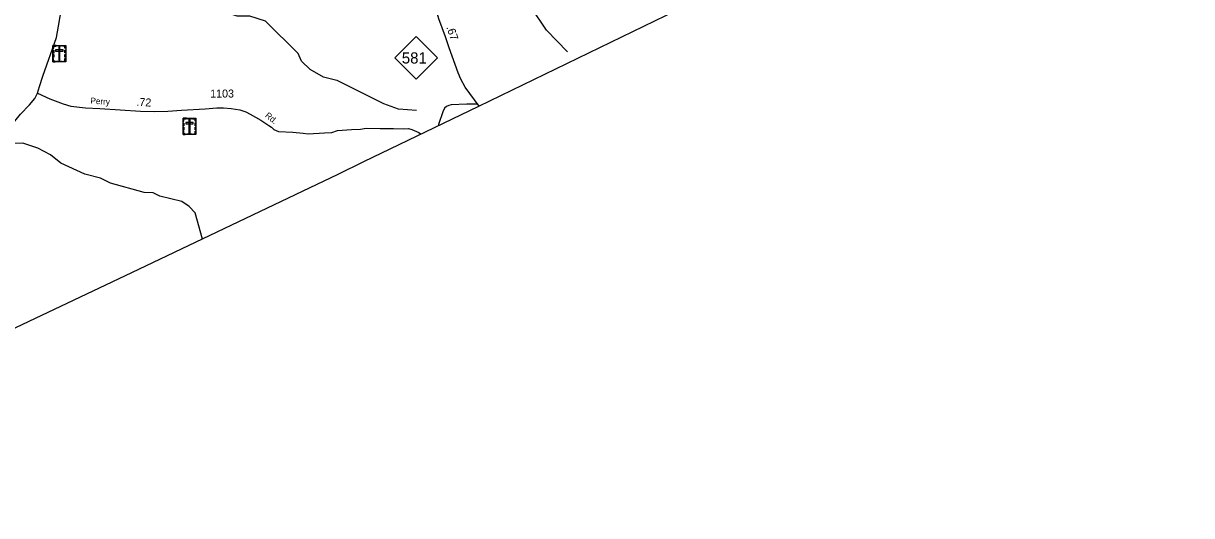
# Model space of a CAD drawing. Extents: x 2220236 to 2384410, y 720751 to 894131.
# Drawn here: x 2254783 to 2273033, y 725281 to 732966 of the extents above; entities that cross this region are included whole.
import ezdxf

# ---------------------------------------------------------------- set-up
doc = ezdxf.new("R2010")
doc.units = 0
for name, color, linetype in [('Exist Boundary Political CountyLine', 7, 'Continuous'), ('Exist Cultural Cemetery CELL', 7, 'Continuous'), ('Exist Hydrographic Creek Single Shore', 7, 'Continuous'), ('Exist Hydrographic Misc Water Feature', 7, 'Continuous'), ('Exist Road Non-System Type 51', 7, 'Continuous'), ('Exist Road Primary NC Attributed', 7, 'Continuous'), ('Exist Road Primary NC Service Mileage Hundredths English Label', 7, 'Continuous'), ('Exist Road Primary NC Shield CELL', 7, 'Continuous'), ('Exist Road Primary NC Shield Number Label', 7, 'Continuous'), ('Exist Road Secondary Mileage Hundredths English Label', 7, 'Continuous'), ('Exist Road Secondary Type 51 Attributed', 7, 'Continuous'), ('Exist Road Secondary Type 51 Label', 7, 'Continuous'), ('Exist Road Secondary Type 51 Number Label', 7, 'Continuous')]:
    doc.layers.add(name, color=color, linetype=linetype)

msp = doc.modelspace()

# ---------------------------------------------------------------- linework, layer by layer
at = {"layer": 'Exist Boundary Political CountyLine'}
msp.add_lwpolyline([(2287877, 744178), (2270992, 736056), (2267562, 734406), (2264815, 733083), (2261891, 731668), (2260094, 730805), (2259694, 730607), (2256472, 729070), (2253954, 727878), (2253181, 727508), (2253078, 727457), (2253042, 727443), (2252978, 727424), (2252870, 727387), (2251763, 727086), (2250517, 726735), (2250148, 726626), (2248127, 726061), (2248079, 726048), (2247496, 725883), (2246764, 725679), (2246229, 725529), (2245674, 725376), (2245341, 725281)], dxfattribs=at)
at = {"layer": 'Exist Cultural Cemetery CELL'}
for points in [[(2255245, 732621), (2255444, 732621), (2255444, 732366), (2255245, 732366)], [(2255245, 732578), (2255257, 732578), (2255257, 732610), (2255297, 732610), (2255297, 732621), (2255245, 732621)], [(2255286, 732553), (2255286, 732534), (2255404, 732534), (2255404, 732553)], [(2255319, 732621), (2255371, 732621), (2255371, 732609), (2255319, 732609)], [(2255354, 732592), (2255336, 732592), (2255336, 732389), (2255354, 732389)], [(2255445, 732577), (2255433, 732577), (2255433, 732610), (2255393, 732610), (2255393, 732621), (2255444, 732621)], [(2255245, 732503), (2255245, 732547), (2255257, 732547), (2255257, 732503)], [(2255245, 732436), (2255245, 732479), (2255257, 732479), (2255257, 732436)], [(2255278, 732366), (2255278, 732378), (2255256, 732378), (2255256, 732418), (2255245, 732418), (2255245, 732366)], [(2255303, 732378), (2255388, 732378), (2255388, 732366), (2255303, 732366)], [(2255411, 732366), (2255411, 732378), (2255433, 732378), (2255433, 732418), (2255444, 732418), (2255444, 732366)], [(2255433, 732504), (2255433, 732548), (2255444, 732548), (2255444, 732504)], [(2255433, 732438), (2255433, 732482), (2255444, 732482), (2255444, 732438)], [(2257280, 731485), (2257479, 731485), (2257479, 731230), (2257280, 731230)], [(2257280, 731441), (2257291, 731441), (2257291, 731474), (2257331, 731474), (2257331, 731485), (2257280, 731485)], [(2257354, 731485), (2257405, 731485), (2257405, 731473), (2257354, 731473)], [(2257479, 731441), (2257467, 731441), (2257467, 731473), (2257427, 731473), (2257427, 731485), (2257479, 731485)], [(2257279, 731367), (2257279, 731410), (2257291, 731410), (2257291, 731367)], [(2257279, 731300), (2257279, 731343), (2257291, 731343), (2257291, 731300)], [(2257313, 731230), (2257313, 731242), (2257291, 731242), (2257291, 731282), (2257279, 731282), (2257279, 731230)], [(2257320, 731417), (2257320, 731398), (2257438, 731398), (2257438, 731417)], [(2257389, 731455), (2257370, 731455), (2257370, 731253), (2257389, 731253)], [(2257445, 731230), (2257445, 731242), (2257467, 731242), (2257467, 731282), (2257479, 731282), (2257479, 731230)], [(2257467, 731368), (2257467, 731412), (2257479, 731412), (2257479, 731368)], [(2257467, 731302), (2257467, 731346), (2257479, 731346), (2257479, 731302)], [(2257337, 731242), (2257422, 731242), (2257422, 731230), (2257337, 731230)]]:
    msp.add_lwpolyline(points, close=True, dxfattribs=at)
at = {"layer": 'Exist Hydrographic Creek Single Shore'}
msp.add_lwpolyline([(2263281, 732520), (2262953, 732858), (2262708, 733223)], dxfattribs=at)
at = {"layer": 'Exist Hydrographic Misc Water Feature'}
for points in [[(2259681, 732076), (2259472, 732125), (2259263, 732248), (2259129, 732378), (2259078, 732494), (2258566, 733000), (2258323, 733080), (2258124, 733078), (2257948, 733137), (2257562, 733473), (2257486, 733616), (2257408, 733972), (2257281, 734214), (2257155, 734370), (2257087, 734529), (2257003, 734652), (2256960, 734768), (2256959, 734903), (2256808, 735119), (2256556, 735259), (2256381, 735298), (2255722, 735384), (2255322, 735504), (2255171, 735612)], [(2257582, 729599), (2257466, 730008), (2257373, 730109), (2257256, 730183), (2256914, 730269), (2256813, 730320), (2256672, 730326), (2256146, 730472), (2255987, 730547), (2255745, 730611), (2255369, 730783), (2255209, 730914), (2255008, 731020), (2254775, 731094), (2254408, 731091), (2253955, 731471), (2253822, 731536), (2253721, 731643), (2253535, 731926), (2253492, 732058), (2253367, 732159), (2253074, 732237)], [(2259684, 732075), (2259681, 732076)], [(2260924, 731607), (2260641, 731629), (2260415, 731709), (2259684, 732075)]]:
    msp.add_lwpolyline(points, dxfattribs=at)
at = {"layer": 'Exist Road Non-System Type 51'}
for points in [[(2261880, 731705), (2261708, 731705), (2261467, 731693), (2261427, 731683), (2261391, 731668), (2261361, 731642), (2261336, 731586), (2261268, 731385), (2261265, 731367)], [(2258695, 731311), (2258770, 731280), (2258991, 731267), (2259152, 731252), (2259232, 731243), (2259489, 731256), (2259602, 731261), (2259688, 731295), (2259911, 731307), (2260051, 731316), (2260137, 731329), (2260359, 731323), (2260565, 731325), (2260716, 731322), (2260800, 731323), (2260853, 731310), (2260959, 731261), (2260995, 731238)]]:
    msp.add_lwpolyline(points, dxfattribs=at)
at = {"layer": 'Exist Road Primary NC Attributed'}
msp.add_lwpolyline([(2261903, 731674), (2261687, 731968), (2261617, 732097), (2261575, 732194), (2261435, 732583), (2261375, 732754), (2261274, 733038), (2261233, 733177), (2261209, 733266), (2261194, 733331), (2261176, 733477), (2261173, 733661), (2261174, 734557), (2261172, 734829), (2261161, 735037)], dxfattribs=at)
at = {"layer": 'Exist Road Primary NC Shield CELL'}
msp.add_lwpolyline([(2260586, 732428), (2260919, 732761), (2261252, 732428), (2260919, 732095)], close=True, dxfattribs=at)
at = {"layer": 'Exist Road Secondary Type 51 Attributed'}
for points in [[(2255005, 731875), (2255035, 731981), (2255087, 732140), (2255300, 732743), (2255330, 732923), (2255359, 733071), (2255398, 733279), (2255417, 733347), (2255433, 733491), (2255424, 733586), (2255382, 733729), (2255335, 733902), (2255225, 734260), (2255165, 734474), (2255148, 734636), (2255141, 734912), (2255107, 735438), (2255084, 735719), (2255079, 735836)], [(2253705, 729501), (2253797, 729814), (2253906, 730080), (2254005, 730330), (2254089, 730499), (2254190, 730708), (2254306, 730929), (2254479, 731194), (2254562, 731330), (2254738, 731546), (2254881, 731696), (2254963, 731793), (2255005, 731875)], [(2255005, 731875), (2255197, 731789), (2255405, 731711), (2255526, 731674), (2255756, 731645), (2255979, 731636), (2256612, 731596), (2256831, 731590), (2257038, 731594), (2257255, 731610), (2257624, 731634), (2257803, 731645), (2257909, 731647), (2258028, 731638), (2258167, 731616), (2258258, 731585), (2258328, 731548), (2258494, 731453), (2258620, 731369), (2258658, 731345), (2258695, 731311)]]:
    msp.add_lwpolyline(points, dxfattribs=at)

# ---------------------------------------------------------------- texts
at = {"layer": 'Exist Road Primary NC Service Mileage Hundredths English Label'}
msp.add_text('.67', height=125, rotation=289.3348, dxfattribs=at).set_placement((2261388, 732906))
at = {"layer": 'Exist Road Primary NC Shield Number Label'}
msp.add_text('581', height=175, dxfattribs=at).set_placement((2260695, 732339))
at = {"layer": 'Exist Road Secondary Mileage Hundredths English Label'}
msp.add_text('.72', height=125, rotation=356.2453, dxfattribs=at).set_placement((2256545, 731681))
at = {"layer": 'Exist Road Secondary Type 51 Label'}
for s, rotation, p in [('Perry', 356.1955, (2255829, 731713)), ('Rd.', 321.1176, (2258551, 731513))]:
    msp.add_text(s, height=95, rotation=rotation, dxfattribs=at).set_placement(p)
at = {"layer": 'Exist Road Secondary Type 51 Number Label'}
msp.add_text('1103', height=125, dxfattribs=at).set_placement((2257701, 731808))

doc.saveas('drawing.dxf')
